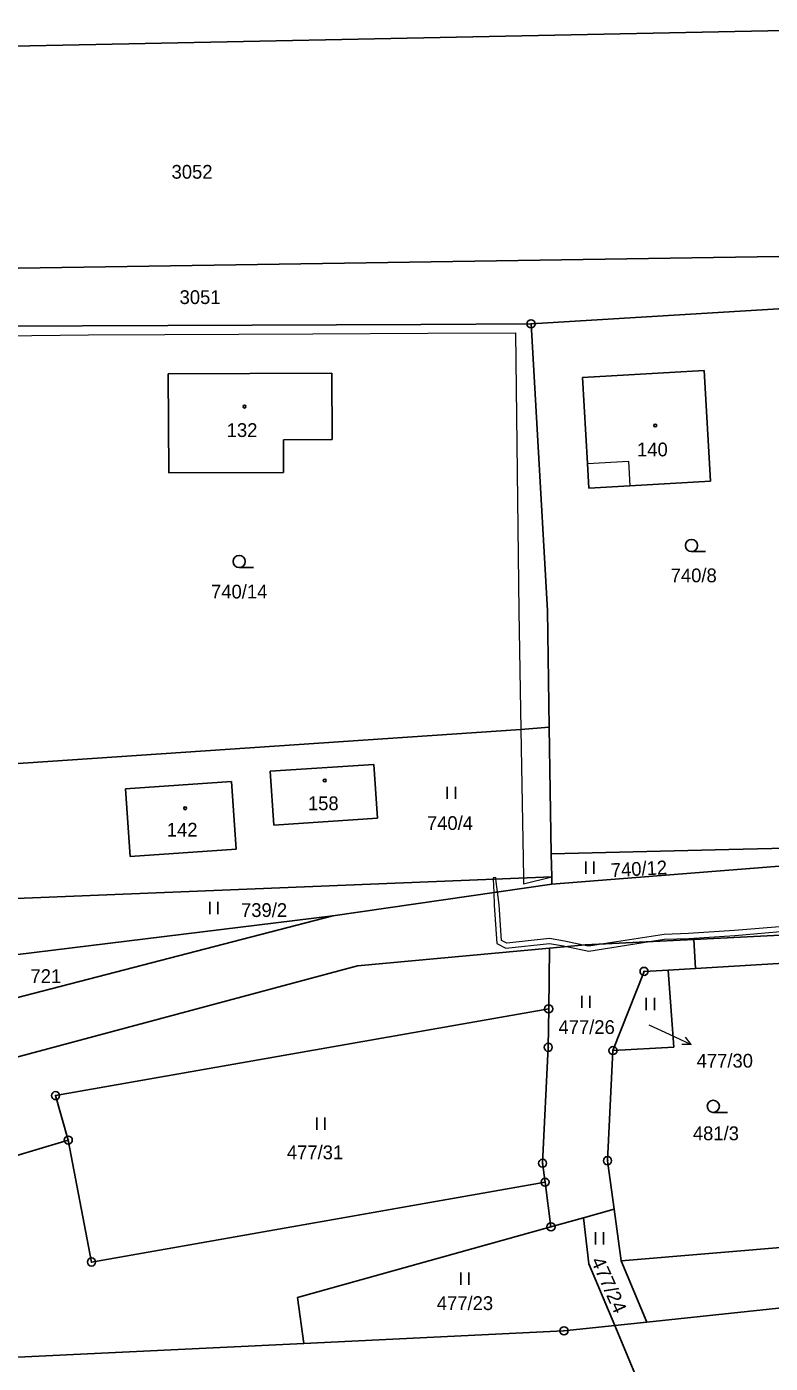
# Model space of a CAD drawing. Extents: x -618848 to -615803, y -1044450 to -1042254.
# Drawn here: x -617311.9 to -617220.1, y -1043145.8 to -1042980.9 of the extents above; entities that cross this region are included whole.
import ezdxf
from ezdxf.enums import TextEntityAlignment as Align

# ---------------------------------------------------------------- set-up
doc = ezdxf.new("R2010")
doc.units = 0
doc.header["$LTSCALE"] = 0.68
for name, color, linetype, lineweight in [('1', 7, 'Continuous', 25), ('13', 7, 'Continuous', 13), ('3', 7, 'Continuous', 25), ('4', 7, 'Continuous', 13), ('5', 7, 'Continuous', 25), ('7', 7, 'Continuous', 13), ('8', 7, 'Continuous', 25)]:
    doc.layers.add(name, color=color, linetype=linetype, lineweight=lineweight)
doc.layers.add('2', color=7, linetype='Continuous')

msp = doc.modelspace()

# ---------------------------------------------------------------- linework, layer by layer
at = {"layer": '1'}
for p, q in [((-617297.31, -1042982.96), (-617194.3, -1042980.89)), ((-617400.32, -1042985.03), (-617297.31, -1042982.96)), ((-617401.52, -1043012.05), (-617207.42, -1043009.06)), ((-617249.66, -1043017.56), (-617215.25, -1043015.49)), ((-617294.49, -1043017.75), (-617315.65, -1043017.84)), ((-617263.26, -1043017.62), (-617294.49, -1043017.75)), ((-617249.66, -1043017.56), (-617263.26, -1043017.62)), ((-617249.66, -1043017.56), (-617247.63, -1043052.93)), ((-617274.25, -1043023.64), (-617294.45, -1043023.74)), ((-617274.21, -1043031.84), (-617274.25, -1043023.64)), ((-617243.3, -1043024.17), (-617228.29, -1043023.32)), ((-617227.51, -1043036.99), (-617228.29, -1043023.32)), ((-617294.45, -1043023.74), (-617294.39, -1043035.93)), ((-617242.69, -1043034.81), (-617243.3, -1043024.17)), ((-617274.21, -1043031.84), (-617280.2, -1043031.86)), ((-617280.2, -1043035.91), (-617280.2, -1043031.86)), ((-617242.52, -1043037.84), (-617242.69, -1043034.81)), ((-617294.39, -1043035.93), (-617280.2, -1043035.91)), ((-617237.47, -1043037.57), (-617242.52, -1043037.84)), ((-617227.51, -1043036.99), (-617237.47, -1043037.57)), ((-617247.41, -1043067.35), (-617247.63, -1043052.93)), ((-617250.92, -1043067.62), (-617314.79, -1043071.95)), ((-617247.41, -1043067.35), (-617250.92, -1043067.62)), ((-617247.16, -1043082.99), (-617247.41, -1043067.35)), ((-617281.85, -1043072.77), (-617269.05, -1043071.94)), ((-617281.43, -1043079.42), (-617281.85, -1043072.77)), ((-617269.05, -1043071.94), (-617268.63, -1043078.57)), ((-617299.72, -1043074.95), (-617286.62, -1043074.06)), ((-617286.62, -1043074.06), (-617286.06, -1043082.41)), ((-617299.16, -1043083.3), (-617299.72, -1043074.95)), ((-617268.63, -1043078.57), (-617281.43, -1043079.42)), ((-617286.06, -1043082.41), (-617299.16, -1043083.3)), ((-617225.25, -1043082.43), (-617247.16, -1043082.99)), ((-617247.11, -1043085.8), (-617247.16, -1043082.99)), ((-617181.1, -1043081.54), (-617247.09, -1043086.7)), ((-617212.61, -1043082.17), (-617225.25, -1043082.43)), ((-617247.11, -1043085.8), (-617314.26, -1043088.54)), ((-617247.09, -1043086.7), (-617247.11, -1043085.8)), ((-617247.09, -1043086.7), (-617274.14, -1043090.62)), ((-617274.14, -1043090.62), (-617343.65, -1043108.61)), ((-617313.34, -1043095.42), (-617274.14, -1043090.62)), ((-617229.57, -1043093.53), (-617171.46, -1043090.64)), ((-617247.39, -1043094.61), (-617242.97, -1043094.21)), ((-617229.57, -1043093.53), (-617242.97, -1043094.21)), ((-617229.36, -1043097.11), (-617229.57, -1043093.53)), ((-617271.09, -1043096.78), (-617247.39, -1043094.61)), ((-617247.39, -1043094.61), (-617247.48, -1043102.1)), ((-617191.52, -1043094.88), (-617229.36, -1043097.11)), ((-617320.24, -1043109.95), (-617271.09, -1043096.78)), ((-617239.55, -1043107.25), (-617235.71, -1043097.48)), ((-617235.71, -1043097.48), (-617232.73, -1043097.31)), ((-617232.73, -1043097.31), (-617229.36, -1043097.11)), ((-617232.73, -1043097.31), (-617232.05, -1043106.84)), ((-617247.48, -1043102.1), (-617308.36, -1043112.81)), ((-617247.48, -1043102.1), (-617247.54, -1043106.85)), ((-617247.54, -1043106.85), (-617248.24, -1043121.16)), ((-617240.22, -1043120.84), (-617239.55, -1043107.25)), ((-617232.05, -1043106.84), (-617239.55, -1043107.25)), ((-617308.36, -1043112.81), (-617306.79, -1043118.3)), ((-617306.79, -1043118.3), (-617326.96, -1043124.37)), ((-617306.79, -1043118.3), (-617303.92, -1043133.35)), ((-617239.41, -1043126.84), (-617240.22, -1043120.84)), ((-617248.24, -1043121.16), (-617247.93, -1043123.5)), ((-617243.18, -1043127.89), (-617239.41, -1043126.84)), ((-617239.41, -1043126.84), (-617238.55, -1043133.2)), ((-617278.5, -1043137.72), (-617247.2, -1043129.01)), ((-617247.2, -1043129.01), (-617243.18, -1043127.89)), ((-617242.53, -1043133.57), (-617243.18, -1043127.89)), ((-617213.25, -1043131.07), (-617238.55, -1043133.2)), ((-617239.33, -1043141.18), (-617242.53, -1043133.57)), ((-617235.37, -1043140.76), (-617238.55, -1043133.2)), ((-617235.37, -1043140.76), (-617174.7, -1043134.36)), ((-617277.71, -1043143.39), (-617278.5, -1043137.72)), ((-617239.33, -1043141.18), (-617235.37, -1043140.76)), ((-617245.6, -1043141.84), (-617277.71, -1043143.39)), ((-617245.6, -1043141.84), (-617239.33, -1043141.18)), ((-617230, -1043163.35), (-617239.33, -1043141.18)), ((-617277.71, -1043143.39), (-617313, -1043145.1))]:
    msp.add_line(p, q, dxfattribs=at)
msp.add_lwpolyline([(-617303.92, -1043133.35), (-617247.93, -1043123.5), (-617247.2, -1043129.01)], dxfattribs=at)
at = {"layer": '13'}
for points in [[(-617354.78, -1043019.42), (-617341.22, -1043019.09), (-617314.8, -1043019.02), (-617304.3, -1043018.9), (-617294.89, -1043018.86), (-617276.59, -1043018.79), (-617262.39, -1043018.72), (-617251.59, -1043018.67), (-617251.16, -1043053.01), (-617250.92, -1043067.62), (-617247.41, -1043067.35), (-617247.63, -1043052.93), (-617249.66, -1043017.56), (-617263.26, -1043017.62), (-617294.49, -1043017.75), (-617315.65, -1043017.84), (-617354.79, -1043018.01)], [(-617247.11, -1043085.8), (-617247.16, -1043082.99), (-617247.41, -1043067.35), (-617250.92, -1043067.62), (-617250.6, -1043085.86), (-617250.59, -1043086.66)], [(-617254.32, -1043086.09), (-617254.26, -1043087.74), (-617253.8, -1043087.67), (-617253.99, -1043086.08), (-617254.02, -1043085.9), (-617254.35, -1043085.95)]]:
    msp.add_lwpolyline(points, close=True, dxfattribs=at)
msp.add_lwpolyline([(-617217.98, -1043091.88), (-617224.53, -1043092.43), (-617230.24, -1043092.8), (-617233.23, -1043092.91), (-617240.72, -1043094.09), (-617242.52, -1043094.38), (-617243.23, -1043094.23), (-617245.55, -1043093.76), (-617247.37, -1043093.44), (-617252.67, -1043094.01), (-617253.31, -1043093.66), (-617253.61, -1043089.25), (-617253.8, -1043087.67), (-617254.26, -1043087.74), (-617254.21, -1043089.29), (-617253.89, -1043094.02), (-617252.79, -1043094.63), (-617247.39, -1043094.04), (-617245.67, -1043094.34), (-617245.27, -1043094.42), (-617242.54, -1043094.98), (-617235.05, -1043093.81), (-617233.17, -1043093.51), (-617230.2, -1043093.4), (-617224.49, -1043093.03), (-617217.94, -1043092.48)], dxfattribs=at)
at = {"layer": '3'}
for p, q in [((-617229.863, -1043045.66), (-617228.113, -1043045.66)), ((-617285.683, -1043047.64), (-617283.933, -1043047.64)), ((-617260.001, -1043076.2), (-617260.001, -1043074.7)), ((-617259, -1043076.2), (-617259, -1043074.7)), ((-617242.911, -1043085.43), (-617242.911, -1043083.93)), ((-617241.91, -1043085.43), (-617241.91, -1043083.93)), ((-617289.331, -1043090.4), (-617289.331, -1043088.9)), ((-617288.33, -1043090.4), (-617288.33, -1043088.9)), ((-617243.411, -1043101.99), (-617243.411, -1043100.49)), ((-617242.41, -1043101.99), (-617242.41, -1043100.49)), ((-617235.431, -1043102.26), (-617235.431, -1043100.76)), ((-617234.43, -1043102.26), (-617234.43, -1043100.76)), ((-617276.121, -1043117.03), (-617276.121, -1043115.53)), ((-617275.12, -1043117.03), (-617275.12, -1043115.53)), ((-617227.163, -1043114.88), (-617225.413, -1043114.88)), ((-617241.711, -1043131.17), (-617241.711, -1043129.67)), ((-617240.71, -1043131.17), (-617240.71, -1043129.67)), ((-617258.331, -1043136.15), (-617258.331, -1043134.65)), ((-617257.33, -1043136.15), (-617257.33, -1043134.65))]:
    msp.add_line(p, q, dxfattribs=at)
for centre in [(-617229.8629, -1043044.9098), (-617285.6829, -1043046.8898), (-617227.1629, -1043114.1298)]:
    msp.add_circle(centre, 0.75, dxfattribs=at)
at = {"layer": '4'}
for p, q in [((-617242.69, -1043034.81), (-617237.64, -1043034.52)), ((-617237.64, -1043034.52), (-617237.47, -1043037.57))]:
    msp.add_line(p, q, dxfattribs=at)
at = {"layer": '5'}
for centre in [(-617285.0268, -1043027.7792), (-617234.3268, -1043030.1092), (-617275.1368, -1043073.9292), (-617292.3668, -1043077.3492)]:
    msp.add_circle(centre, 0.175, dxfattribs=at)
at = {"layer": '7'}
msp.add_line((-617229.91, -1043106.488), (-617230.606, -1043105.611), dxfattribs=at)
msp.add_lwpolyline([(-617235.12, -1043104.07), (-617232.63, -1043105.22), (-617229.91, -1043106.488), (-617231.029, -1043106.519)], dxfattribs=at)
at = {"layer": '8'}
for centre, radius in [((-617249.66, -1043017.5599), 0.5), ((-617249.66, -1043017.5599), 0.0303), ((-617235.71, -1043097.4799), 0.5), ((-617235.71, -1043097.4799), 0.0303), ((-617247.48, -1043102.0999), 0.5), ((-617247.48, -1043102.0999), 0.0303), ((-617247.54, -1043106.8499), 0.5), ((-617247.54, -1043106.8499), 0.0303), ((-617239.55, -1043107.2499), 0.5), ((-617239.55, -1043107.2499), 0.0303), ((-617308.36, -1043112.8099), 0.5), ((-617308.36, -1043112.8099), 0.0303), ((-617306.79, -1043118.2999), 0.5), ((-617306.79, -1043118.2999), 0.0303), ((-617248.24, -1043121.1599), 0.5), ((-617240.22, -1043120.8399), 0.5), ((-617240.22, -1043120.8399), 0.0303), ((-617248.24, -1043121.1599), 0.0303), ((-617247.93, -1043123.4999), 0.5), ((-617247.93, -1043123.4999), 0.0303), ((-617247.2, -1043129.0099), 0.5), ((-617247.2, -1043129.0099), 0.0303), ((-617303.92, -1043133.3499), 0.5), ((-617303.92, -1043133.3499), 0.0303), ((-617245.6, -1043141.8399), 0.5), ((-617245.6, -1043141.8399), 0.0303)]:
    msp.add_circle(centre, radius, dxfattribs=at)

# ---------------------------------------------------------------- texts
at = {"layer": '2'}
for s, p in [('3052', (-617294.04, -1042999.645)), ('3051', (-617293.05, -1043015.115)), ('477/30', (-617229.22, -1043109.355))]:
    msp.add_text(s, height=1.7, dxfattribs=at).set_placement(p)
for s, p in [('132', (-617285.339, -1043031.525)), ('140', (-617234.679, -1043033.915)), ('740/8', (-617229.58, -1043049.455)), ('740/14', (-617285.69, -1043051.455)), ('158', (-617275.309, -1043077.585)), ('142', (-617292.729, -1043080.845)), ('740/4', (-617259.67, -1043080.025)), ('739/2', (-617282.62, -1043090.765)), ('721', (-617309.559, -1043098.915)), ('477/26', (-617242.8, -1043105.205)), ('481/3', (-617226.84, -1043118.315)), ('477/31', (-617276.33, -1043120.665)), ('477/23', (-617257.82, -1043139.275))]:
    msp.add_text(s, height=1.7, dxfattribs=at).set_placement(p, align=Align.CENTER)
msp.add_text('740/12', height=1.7, rotation=3, dxfattribs=at).set_placement((-617236.2945, -1043085.6624), align=Align.CENTER)
at = {"layer": '2', "width": 1.05}
msp.add_text('477/24', height=1.7, rotation=294, dxfattribs=at).set_placement((-617240.8197, -1043136.5188), align=Align.CENTER)

doc.saveas('drawing.dxf')
